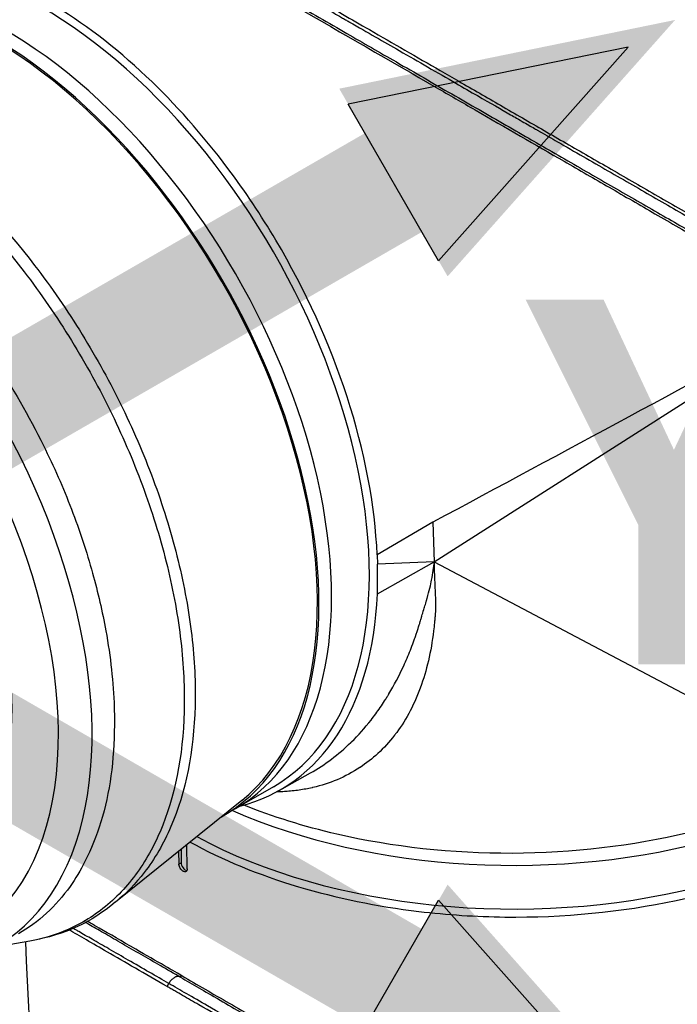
# Model space of a CAD drawing. Header units: millimetres. Extents: x 0 to 4378, y 0 to 2376.
# Tile 324 of 331: x 2589 to 2644, y 1859 to 1942. Entities that reach past the tile are written whole.
import ezdxf

# ---------------------------------------------------------------- set-up
doc = ezdxf.new("R2010")
doc.units = ezdxf.units.MM
doc.header["$LTSCALE"] = 0.2
doc.layers.add('01_Object Line', color=4, linetype='Continuous')
doc.layers.add('07_Special Line2', color=76, linetype='Continuous')
doc.layers.add('14_Mark', color=7, linetype='Continuous', true_color=0xe03c31)
doc.styles.add('Rainbow-5.0 Style', font='malgunsl.ttf')

# ---------------------------------------------------------------- blocks, each defined once
blk = doc.blocks.new('A$C6724399f_1')
for p, q in [((-117.4, 885.448), (-117.4, 885.448)), ((-118.297, 884.93), (-118.3, 884.929)), ((-85.189, 862.426), (-52.242, 883.43)), ((-67.837, 875.152), (-67.838, 875.152)), ((-109.714, 868.748), (-109.716, 868.747)), ((-85.297, 865.755), (-89.992, 862.996)), ((-85.297, 865.755), (-85.189, 862.426)), ((-89.992, 862.996), (-89.968, 862.23)), ((-85.189, 862.426), (-89.968, 862.23)), ((-89.967, 859.715), (-89.968, 862.23)), ((-89.967, 859.715), (-85.189, 862.426)), ((-85.189, 862.426), (-51.276, 844.463)), ((-106.642, 862.095), (-106.642, 862.095)), ((-106.428, 854.933), (-106.428, 854.933)), ((-98.238, 843.168), (-95.609, 844.648)), ((-98.728, 843.481), (-102.971, 841.032)), ((-101.393, 842.336), (-112.025, 833.757)), ((-106.49, 838.223), (-106.49, 837.085)), ((-105.973, 836.567), (-106.019, 838.604)), ((-106.704, 838.05), (-106.68, 836.975)), ((-106.68, 836.975), (-106.49, 837.085)), ((-115.997, 831.469), (-115.998, 831.469)), ((-115.679, 831.613), (-115.68, 831.614)), ((-114.686, 832.133), (-114.687, 832.134)), ((-114.518, 832.232), (-114.519, 832.232)), ((-119.217, 830.493), (-122.155, 829.957)), ((-107.673, 826.663), (-107.526, 826.917))]:
    blk.add_line(p, q)
for centre, major_axis, ratio, start_param, end_param in [((-118.228, 877.256), (19.5, -33.775), 0.57735, 0, 3.141593), ((-121.41, 875.419), (19.5, -33.775), 0.57735, 0, 3.141593), ((-122.471, 874.807), (19.5, -33.775), 0.57735, 6.276472, 9.431491), ((-122.471, 874.807), (19.408, -33.617), 0.57735, 0.0902, 2.343313), ((-141.563, 863.784), (19.5, -33.775), 0.57735, 5.497787, 10.210176), ((-142.977, 862.968), (-18.5, 32.043), 0.57735, 2.086336, 7.338442), ((-142.977, 862.968), (15.738, -27.258), 0.57735, 0, 3.141593), ((-129.542, 870.724), (14.875, -25.764), 0.57735, 1.657669, 1.66178), ((-111.861, 876.492), (-1, 1.732), 0.57735, 1.648931, 1.651028), ((-67.567, 875.43), (0.474, 0.515), 0.389271, 5.2089, 5.209486), ((-68.19, 872.008), (2.781, -4.816), 0.57735, 2.040228, 2.040267), ((-89.095, 894.076), (-16.094, 27.876), 0.57735, 3.714306, 3.714316), ((-111.861, 876.492), (1, -1.732), 0.57735, 6.073125, 6.073188), ((-110.912, 872.216), (-0.625, 1.083), 0.57735, 0.066825, 0.068924), ((-110.912, 872.216), (0.625, -1.083), 0.57735, 5.820721, 5.823722), ((-108.745, 868.483), (1, -1.732), 0.57735, 3.622431, 3.625239), ((-101.611, 886.85), (16.741, -28.997), 0.57735, 0.649241, 0.649245), ((-101.611, 886.85), (17.5, -30.311), 0.57735, 0.702575, 0.702579), ((-80.069, 868.486), (0.4, -0.693), 0.578031, 4.605956, 4.606013), ((-101.258, 887.054), (-14.538, 25.18), 0.57735, 3.562488, 3.56249), ((-101.611, 886.85), (14.788, -25.613), 0.57735, 0.456595, 0.456596), ((-103.91, 860.638), (1.875, -3.248), 0.57735, 4.14228, 4.143182), ((-103.91, 860.638), (1.875, -3.248), 0.57735, 4.274377, 4.275866), ((-117.875, 877.461), (19.759, -34.223), 0.57735, 6.121179, 7.017951), ((-78.489, 859.375), (39, 0), 0.57735, 4.059541, 6.283185), ((-78.489, 855.701), (39, 0), 0.57735, 3.958709, 6.283185), ((-107.107, 856.809), (1, -1.732), 0.57735, 5.994064, 5.994098), ((-112.571, 880.522), (17.5, -30.311), 0.57735, 5.792788, 5.792806), ((-112.925, 880.318), (-17.75, 30.744), 0.57735, 2.623524, 2.623528), ((-112.925, 880.318), (-17.75, 30.744), 0.57735, 2.659528, 2.659565), ((-106.109, 850.682), (-1.875, 3.248), 0.57735, 2.264731, 2.264814), ((-106.109, 850.682), (-1.875, 3.248), 0.57735, 2.579418, 2.580021), ((-112.925, 880.318), (19.05, -32.996), 0.57735, 5.770082, 5.77017), ((-117.168, 877.869), (17.942, -31.077), 0.57735, 5.923363, 5.923395), ((-105.409, 845.78), (0.5, -0.866), 0.57735, 4.882276, 4.886021), ((-121.41, 875.419), (17.55, -30.397), 0.57735, 6.163015, 6.163164), ((-106.116, 845.372), (0.5, -0.866), 0.57735, 5.682324, 5.68604), ((-121.41, 875.419), (17.55, -30.397), 0.57735, 6.119106, 6.119153), ((-78.489, 860.6), (35.95, 0), 0.57735, 4.146838, 4.146856), ((-78.489, 860.6), (-35.75, 0), 0.57735, 1.01204, 1.012056), ((-122.471, 874.807), (17.975, -31.134), 0.57735, 6.138093, 6.13814), ((-122.471, 874.807), (17.975, -31.134), 0.57735, 6.181498, 6.18161), ((-122.471, 874.807), (19.5, -33.775), 0.57735, 6.031429, 6.031432), ((-106.137, 836.881), (0.25, -0.433), 0.57735, 3.926991, 5.901436)]:
    blk.add_ellipse(centre, major_axis=major_axis, ratio=ratio, start_param=start_param, end_param=end_param)
for points, knots in [([(-107.673, 917.05), (-106.735, 916.508), (-105.751, 915.94), (-103.711, 914.762), (-102.657, 914.154), (-99.412, 912.28), (-97.16, 910.98), (-94.214, 909.279), (-93.558, 908.901), (-92.152, 908.089), (-91.401, 907.655), (-88.65, 906.067), (-86.656, 904.916), (-84.169, 903.48), (-83.651, 903.181), (-81.947, 902.197), (-80.773, 901.519), (-78.373, 900.134), (-77.149, 899.427), (-75.322, 898.372), (-74.704, 898.015), (-73.458, 897.296), (-72.83, 896.934), (-71.564, 896.203), (-70.927, 895.835), (-68.956, 894.697), (-67.647, 893.941), (-65.713, 892.825), (-65.059, 892.447), (-63.743, 891.687), (-63.082, 891.306), (-61.756, 890.54), (-61.091, 890.156), (-60.106, 889.588), (-59.776, 889.397), (-58.768, 888.815), (-58.101, 888.43), (-56.03, 887.234), (-54.678, 886.453), (-53.082, 885.533), (-52.774, 885.354), (-52.062, 884.944), (-51.662, 884.713), (-51.012, 884.338), (-50.778, 884.202), (-50.469, 884.024), (-50.424, 883.998), (-50.326, 883.941), (-50.275, 883.912), (-50.045, 883.779), (-49.908, 883.7), (-49.658, 883.556), (-49.59, 883.517), (-49.388, 883.4), (-49.284, 883.34), (-49.066, 883.214), (-48.958, 883.152), (-48.78, 883.049), (-48.71, 883.008), (-48.577, 882.931), (-48.52, 882.899), (-48.383, 882.82), (-48.31, 882.778), (-48.174, 882.699), (-48.112, 882.663), (-47.186, 882.129), (-46.365, 881.654), (-45.093, 880.92), (-44.615, 880.644), (-43.719, 880.127), (-43.299, 879.885), (-42.703, 879.541), (-42.514, 879.431), (-41.958, 879.11), (-41.605, 878.906), (-40.011, 877.986), (-39.018, 877.413), (-38.298, 876.997), (-38.262, 876.977), (-38.192, 876.936), (-38.159, 876.917), (-38.093, 876.879), (-38.061, 876.861), (-38.006, 876.829), (-37.982, 876.815), (-37.838, 876.732), (-37.735, 876.673), (-37.622, 876.607), (-37.598, 876.593), (-37.555, 876.569), (-37.537, 876.558), (-37.501, 876.537), (-37.484, 876.527), (-37.447, 876.507), (-37.429, 876.496), (-37.395, 876.477), (-37.381, 876.468), (-37.354, 876.453), (-37.342, 876.445), (-37.327, 876.437), (-37.323, 876.434), (-37.313, 876.429), (-37.309, 876.427), (-37.301, 876.422), (-37.298, 876.42), (-37.294, 876.418), (-37.294, 876.418), (-37.294, 876.418)], [-21.001083, -21.001083, -21.001083, -21.001083, -20.328863, -20.328863, -19.655828, -19.655828, -18.308332, -18.308332, -17.924512, -17.924512, -17.485993, -17.485993, -16.316696, -16.316696, -16.006668, -16.006668, -15.296307, -15.296307, -14.534305, -14.534305, -14.139555, -14.139555, -13.730091, -13.730091, -13.30546, -13.30546, -12.401825, -12.401825, -11.929878, -11.929878, -11.437802, -11.437802, -10.9252, -10.9252, -10.663362, -10.663362, -10.117833, -10.117833, -8.934625, -8.934625, -8.645977, -8.645977, -8.260408, -8.260408, -8.006475, -8.006475, -7.961161, -7.961161, -7.91407, -7.91407, -7.778509, -7.778509, -7.724161, -7.724161, -7.666804, -7.666804, -7.602838, -7.602838, -7.565627, -7.565627, -7.532521, -7.532521, -7.488032, -7.488032, -7.450837, -7.450837, -6.924212, -6.924212, -6.587553, -6.587553, -6.265466, -6.265466, -6.109966, -6.109966, -5.79866, -5.79866, -4.627003, -4.627003, -4.564096, -4.564096, -4.501625, -4.501625, -4.439084, -4.439084, -4.389917, -4.389917, -4.135415, -4.135415, -4.06302, -4.06302, -4.00074, -4.00074, -3.938004, -3.938004, -3.858125, -3.858125, -3.782258, -3.782258, -3.697501, -3.697501, -3.658476, -3.658476, -3.601749, -3.601749, -3.53559, -3.53559, -3.48246, -3.48246, -3.48246, -3.48246]), ([(-107.819, 916.795), (-106.768, 916.189), (-105.488, 915.45), (-103.946, 914.561), (-103.261, 914.166), (-102.525, 913.742), (-101.736, 913.288), (-101.72, 913.278), (-101.703, 913.268), (-101.686, 913.259), (-100.983, 912.853), (-100.238, 912.424), (-99.452, 911.971), (-98.794, 911.592), (-98.107, 911.196), (-97.392, 910.785), (-97.3, 910.732), (-97.208, 910.678), (-97.115, 910.625), (-96.417, 910.223), (-95.693, 909.806), (-94.945, 909.375), (-94.878, 909.336), (-94.81, 909.298), (-94.743, 909.259), (-94.384, 909.052), (-94.02, 908.842), (-93.651, 908.63), (-93.431, 908.503), (-93.21, 908.376), (-92.987, 908.247), (-92.875, 908.183), (-92.763, 908.119), (-92.651, 908.054), (-92.55, 907.996), (-92.47, 907.95), (-92.352, 907.882), (-92.34, 907.875), (-92.326, 907.867), (-92.312, 907.859), (-90.822, 907.001), (-89.426, 906.197), (-88.135, 905.454), (-87.301, 904.973), (-86.51, 904.518), (-85.763, 904.088), (-84.914, 903.599), (-84.121, 903.142), (-83.383, 902.718), (-82.73, 902.341), (-82.121, 901.99), (-81.553, 901.664), (-80.471, 901.04), (-79.543, 900.506), (-78.761, 900.056), (-78.588, 899.956), (-78.422, 899.861), (-78.263, 899.769), (-77.826, 899.517), (-77.442, 899.297), (-77.112, 899.106), (-76.946, 899.011), (-76.794, 898.923), (-76.655, 898.843), (-76.611, 898.818), (-76.569, 898.793), (-76.527, 898.77), (-76.503, 898.756), (-76.479, 898.742), (-76.456, 898.729), (-76.425, 898.71), (-76.394, 898.693), (-76.364, 898.675), (-76.349, 898.667), (-76.334, 898.658), (-76.32, 898.65), (-76.315, 898.647), (-76.313, 898.646), (-76.312, 898.646), (-76.311, 898.645), (-76.31, 898.644), (-76.306, 898.642), (-76.301, 898.64), (-76.293, 898.635), (-76.277, 898.625), (-75.786, 898.343), (-75.301, 898.063), (-74.821, 897.787), (-73.35, 896.94), (-71.933, 896.124), (-70.571, 895.339), (-69.166, 894.53), (-67.819, 893.755), (-66.53, 893.012), (-65.197, 892.244), (-63.924, 891.511), (-62.71, 890.812), (-62.308, 890.58), (-61.911, 890.352), (-61.521, 890.127), (-61.308, 890.004), (-61.097, 889.882), (-60.887, 889.762), (-60.284, 889.414), (-59.696, 889.076), (-59.123, 888.746), (-57.944, 888.067), (-56.83, 887.425), (-55.777, 886.818), (-55.234, 886.506), (-54.708, 886.202), (-54.197, 885.908), (-53.675, 885.608), (-53.17, 885.317), (-52.681, 885.035), (-52.125, 884.714), (-51.589, 884.406), (-51.073, 884.109)], [0.0000003, 0.0000003, 0.0000003, 0.0000003, 0.0859853, 0.0859853, 0.0859853, 0.1241981, 0.1241981, 0.1241981, 0.125, 0.125, 0.125, 0.1589987, 0.1589987, 0.1589987, 0.1875, 0.1875, 0.1875, 0.1911709, 0.1911709, 0.1911709, 0.21875, 0.21875, 0.21875, 0.2212271, 0.2212271, 0.2212271, 0.234375, 0.234375, 0.234375, 0.2421875, 0.2421875, 0.2421875, 0.2460938, 0.2460938, 0.2460938, 0.2496161, 0.2496161, 0.2496161, 0.25, 0.25, 0.25, 0.2912742, 0.2912742, 0.2912742, 0.3179228, 0.3179228, 0.3179228, 0.3481944, 0.3481944, 0.3481944, 0.375, 0.375, 0.375, 0.4261619, 0.4261619, 0.4261619, 0.4375, 0.4375, 0.4375, 0.46875, 0.46875, 0.46875, 0.484375, 0.484375, 0.484375, 0.4893023, 0.4893023, 0.4893023, 0.4921875, 0.4921875, 0.4921875, 0.4960938, 0.4960938, 0.4960938, 0.4980469, 0.4980469, 0.4980469, 0.4986572, 0.4986572, 0.4986572, 0.4992676, 0.4992676, 0.4992676, 0.5, 0.5, 0.5, 0.5215625, 0.5215625, 0.5215625, 0.5877727, 0.5877727, 0.5877727, 0.656049, 0.656049, 0.656049, 0.7265974, 0.7265974, 0.7265974, 0.75, 0.75, 0.75, 0.7627993, 0.7627993, 0.7627993, 0.7996666, 0.7996666, 0.7996666, 0.8755356, 0.8755356, 0.8755356, 0.9146293, 0.9146293, 0.9146293, 0.9545641, 0.9545641, 0.9545641, 1, 1, 1, 1]), ([(-107.958, 915.788), (-106.764, 915.098), (-105.495, 914.365), (-104.172, 913.602), (-103.465, 913.194), (-102.743, 912.778), (-102.01, 912.355), (-101.275, 911.931), (-100.529, 911.501), (-99.774, 911.066), (-99.018, 910.63), (-98.254, 910.189), (-97.485, 909.746), (-96.714, 909.302), (-95.938, 908.854), (-95.159, 908.405), (-94.38, 907.956), (-93.597, 907.505), (-92.814, 907.053), (-91.431, 906.256), (-90.046, 905.458), (-88.672, 904.666), (-87.891, 904.215), (-87.113, 903.767), (-86.339, 903.321), (-85.554, 902.868), (-84.773, 902.418), (-83.997, 901.971), (-82.455, 901.082), (-80.935, 900.206), (-79.444, 899.347), (-78.702, 898.919), (-77.967, 898.496), (-77.241, 898.077), (-76.675, 897.75), (-76.114, 897.427), (-75.557, 897.106), (-74.125, 896.281), (-72.726, 895.474), (-71.361, 894.687), (-69.994, 893.899), (-68.662, 893.132), (-67.368, 892.385), (-66.072, 891.638), (-64.812, 890.912), (-63.592, 890.209), (-62.981, 889.857), (-62.38, 889.51), (-61.789, 889.169), (-61.197, 888.828), (-60.615, 888.493), (-60.043, 888.163), (-58.899, 887.504), (-57.795, 886.867), (-56.733, 886.255), (-56.201, 885.948), (-55.68, 885.648), (-55.17, 885.354), (-54.659, 885.059), (-54.159, 884.771), (-53.67, 884.489), (-53.126, 884.176), (-52.595, 883.87), (-52.079, 883.572)], [0, 0, 0, 0, 0.0671031, 0.0671031, 0.0671031, 0.1029277, 0.1029277, 0.1029277, 0.1387919, 0.1387919, 0.1387919, 0.1747111, 0.1747111, 0.1747111, 0.2106779, 0.2106779, 0.2106779, 0.2467042, 0.2467042, 0.2467042, 0.3103939, 0.3103939, 0.3103939, 0.3465771, 0.3465771, 0.3465771, 0.383319, 0.383319, 0.383319, 0.4564224, 0.4564224, 0.4564224, 0.4927866, 0.4927866, 0.4927866, 0.5210907, 0.5210907, 0.5210907, 0.5939582, 0.5939582, 0.5939582, 0.6669229, 0.6669229, 0.6669229, 0.7399622, 0.7399622, 0.7399622, 0.7765034, 0.7765034, 0.7765034, 0.8130598, 0.8130598, 0.8130598, 0.886194, 0.886194, 0.886194, 0.9227702, 0.9227702, 0.9227702, 0.9593497, 0.9593497, 0.9593497, 1, 1, 1, 1]), ([(-107.808, 915.51), (-107.282, 915.207), (-105.678, 914.281), (-101.658, 911.96), (-100.006, 911.006), (-97.822, 909.745), (-97.334, 909.464), (-92.922, 906.916), (-88.917, 904.604), (-83.925, 901.722), (-82.828, 901.089), (-79.169, 898.976), (-76.66, 897.528), (-72.968, 895.396), (-71.7, 894.664), (-69.147, 893.19), (-67.862, 892.448), (-65.255, 890.943), (-63.94, 890.184), (-61.288, 888.653), (-59.959, 887.885), (-58.023, 886.768), (-57.376, 886.394), (-55.687, 885.419), (-54.67, 884.832), (-53.465, 884.136), (-53.227, 883.999), (-52.841, 883.776), (-52.699, 883.694), (-52.407, 883.525), (-52.295, 883.461), (-52.054, 883.322), (-51.927, 883.248), (-51.689, 883.111), (-51.578, 883.047), (-51.269, 882.868), (-51.07, 882.753), (-50.816, 882.607), (-50.76, 882.575), (-50.64, 882.505), (-50.576, 882.469), (-50.358, 882.342), (-50.25, 882.28), (-49.833, 882.04), (-49.554, 881.878), (-48.17, 881.079), (-47.128, 880.478), (-45.728, 879.67), (-45.302, 879.424), (-44.11, 878.735), (-43.393, 878.322), (-42.161, 877.61), (-41.634, 877.306), (-40.964, 876.919), (-40.767, 876.806), (-40.231, 876.496), (-39.934, 876.325), (-39.483, 876.064), (-39.321, 875.97), (-39.122, 875.856), (-39.078, 875.831), (-39.096, 875.841), (-39.113, 875.851), (-39.172, 875.885), (-39.211, 875.907), (-39.322, 875.971), (-39.397, 876.015), (-39.489, 876.068)], [-15.738203, -15.738203, -15.738203, -15.738203, -14.793481, -14.793481, -14.173934, -14.173934, -13.996984, -13.996984, -12.579476, -12.579476, -12.176243, -12.176243, -11.215253, -11.215253, -10.695697, -10.695697, -10.142358, -10.142358, -9.539575, -9.539575, -8.883963, -8.883963, -8.543526, -8.543526, -7.972636, -7.972636, -7.829924, -7.829924, -7.73886, -7.73886, -7.680875, -7.680875, -7.616244, -7.616244, -7.560081, -7.560081, -7.459116, -7.459116, -7.430908, -7.430908, -7.397967, -7.397967, -7.318024, -7.318024, -7.146824, -7.146824, -6.455961, -6.455961, -6.135134, -6.135134, -5.518203, -5.518203, -4.951279, -4.951279, -4.691225, -4.691225, -4.182012, -4.182012, -3.710062, -3.710062, -3.272291, -3.272291, -3.069642, -3.069642, -2.879581, -2.879581, -2.656561, -2.656561, -2.656561, -2.656561]), ([(-89.992, 862.996), (-90.174, 867.202), (-91.033, 871.726), (-93.983, 880.801), (-96.015, 885.269), (-99.76, 891.587), (-101.109, 893.608), (-104.679, 898.374), (-106.99, 900.98), (-112.048, 905.755), (-114.775, 907.838), (-117.521, 909.463)], [0.000001, 0.000001, 0.000001, 0.000001, 1.509107, 1.509107, 2.980726, 2.980726, 3.709428, 3.709428, 4.786993, 4.786993, 5.948512, 5.948512, 5.948512, 5.948512]), ([(-159.175, 898.649), (-159.075, 898.707), (-158.973, 898.764), (-157.551, 899.534), (-156.088, 900.029), (-152.766, 900.57), (-150.913, 900.541), (-148.267, 900.099), (-147.551, 899.945), (-145.61, 899.427), (-144.372, 898.991), (-142.761, 898.295), (-142.402, 898.131), (-141.613, 897.754), (-141.183, 897.537), (-140.293, 897.063), (-139.832, 896.803), (-139.089, 896.365), (-138.809, 896.195), (-138.427, 895.956), (-138.326, 895.892), (-137.264, 895.214), (-136.299, 894.547), (-132.277, 891.503), (-129.356, 888.634), (-125.662, 884.246), (-124.739, 883.069), (-123.291, 881.068), (-122.742, 880.269), (-120.69, 877.128), (-119.315, 874.692), (-117.204, 870.442), (-116.413, 868.66), (-115.032, 865.064), (-114.445, 863.262), (-113.497, 859.836), (-113.118, 858.217), (-112.629, 855.517), (-112.47, 854.426), (-112.235, 852.278), (-112.159, 851.223), (-112.109, 849.679), (-112.103, 849.176), (-112.126, 845.706), (-112.498, 842.969), (-113.61, 839.329), (-114.063, 838.207), (-114.965, 836.435), (-115.38, 835.741), (-117.026, 833.415), (-118.502, 832.065), (-120.181, 831.095)], [-15.185847, -15.185847, -15.185847, -15.185847, -15.126345, -15.126345, -14.357922, -14.357922, -13.491729, -13.491729, -13.178557, -13.178557, -12.649887, -12.649887, -12.498415, -12.498415, -12.318089, -12.318089, -12.124815, -12.124815, -12.007373, -12.007373, -11.964756, -11.964756, -11.555527, -11.555527, -10.242526, -10.242526, -9.787003, -9.787003, -9.494757, -9.494757, -8.658648, -8.658648, -8.069674, -8.069674, -7.481399, -7.481399, -6.943069, -6.943069, -6.570845, -6.570845, -6.198458, -6.198458, -6.015314, -6.015314, -4.920692, -4.920692, -4.383337, -4.383337, -3.995401, -3.995401, -2.988737, -2.988737, -2.988737, -2.988737]), ([(-128.452, 896.125), (-125.356, 893.491), (-122.384, 890.332), (-119.707, 886.838), (-118.302, 885.005), (-116.956, 883.049), (-115.718, 881.04), (-114.48, 879.03), (-113.351, 876.974), (-112.329, 874.871), (-111.307, 872.768), (-110.386, 870.598), (-109.603, 868.444), (-108.819, 866.291), (-108.17, 864.153), (-107.653, 862.03), (-107.137, 859.908), (-106.751, 857.782), (-106.515, 855.738), (-106.278, 853.694), (-106.185, 851.724), (-106.236, 849.828), (-106.337, 846.036), (-107.03, 842.568), (-108.266, 839.693), (-108.884, 838.255), (-109.629, 836.972), (-110.498, 835.841), (-111.368, 834.709), (-112.373, 833.722), (-113.48, 832.917), (-114.588, 832.112), (-115.791, 831.487), (-117.09, 831.041), (-117.771, 830.806), (-118.482, 830.621), (-119.216, 830.486)], [0, 0, 0, 0, 0.1205223, 0.1205223, 0.1205223, 0.1837668, 0.1837668, 0.1837668, 0.2470112, 0.2470112, 0.2470112, 0.3102557, 0.3102557, 0.3102557, 0.3735002, 0.3735002, 0.3735002, 0.4367446, 0.4367446, 0.4367446, 0.4999891, 0.4999891, 0.4999891, 0.6264781, 0.6264781, 0.6264781, 0.6897225, 0.6897225, 0.6897225, 0.752967, 0.752967, 0.752967, 0.8162115, 0.8162115, 0.8162115, 0.8493915, 0.8493915, 0.8493915, 0.8493915]), ([(-126.885, 896.073), (-124.035, 893.56), (-121.302, 890.61), (-118.822, 887.373), (-117.414, 885.535), (-116.065, 883.575), (-114.824, 881.561), (-113.583, 879.547), (-112.451, 877.486), (-111.427, 875.379), (-110.403, 873.271), (-109.48, 871.096), (-108.695, 868.938), (-107.91, 866.779), (-107.259, 864.636), (-106.741, 862.509), (-106.223, 860.382), (-105.837, 858.251), (-105.6, 856.203), (-105.362, 854.154), (-105.269, 852.18), (-105.32, 850.279), (-105.422, 846.479), (-106.116, 843.004), (-107.355, 840.122), (-107.974, 838.681), (-108.721, 837.395), (-109.592, 836.261), (-110.316, 835.319), (-111.133, 834.477), (-112.025, 833.757)], [-1, -1, -1, -1, -0.8874103, -0.8874103, -0.8874103, -0.8234994, -0.8234994, -0.8234994, -0.7595886, -0.7595886, -0.7595886, -0.6956777, -0.6956777, -0.6956777, -0.6317668, -0.6317668, -0.6317668, -0.5678559, -0.5678559, -0.5678559, -0.503945, -0.503945, -0.503945, -0.3761233, -0.3761233, -0.3761233, -0.3122124, -0.3122124, -0.3122124, -0.2591427, -0.2591427, -0.2591427, -0.2591427]), ([(-85.189, 862.426), (-85.194, 861.978), (-85.184, 861.506), (-85.165, 861.011), (-85.165, 861.008), (-85.165, 861.003), (-85.164, 861), (-85.157, 860.822), (-85.148, 860.618), (-85.137, 860.387), (-85.126, 860.16), (-85.113, 859.908), (-85.102, 859.632), (-85.102, 859.628), (-85.102, 859.624), (-85.102, 859.619), (-85.088, 859.284), (-85.084, 859.006), (-85.084, 858.781), (-85.084, 858.668), (-85.085, 858.569), (-85.086, 858.483), (-85.087, 858.44), (-85.088, 858.4), (-85.089, 858.364), (-85.09, 858.345), (-85.091, 858.328), (-85.091, 858.311), (-85.092, 858.303), (-85.092, 858.295), (-85.092, 858.287), (-85.092, 858.283), (-85.092, 858.279), (-85.093, 858.275), (-85.093, 858.271), (-85.093, 858.265), (-85.093, 858.264), (-85.094, 858.243), (-85.098, 858.177), (-85.105, 858.066), (-85.108, 858.026), (-85.111, 857.98), (-85.114, 857.929), (-85.116, 857.908), (-85.117, 857.887), (-85.119, 857.864), (-85.122, 857.825), (-85.125, 857.783), (-85.129, 857.739), (-85.13, 857.717), (-85.132, 857.694), (-85.134, 857.67), (-85.135, 857.658), (-85.136, 857.646), (-85.137, 857.634), (-85.138, 857.628), (-85.138, 857.622), (-85.139, 857.615), (-85.139, 857.612), (-85.139, 857.609), (-85.14, 857.606), (-85.14, 857.603), (-85.14, 857.598), (-85.14, 857.597), (-85.15, 857.485), (-85.16, 857.375), (-85.171, 857.265), (-85.178, 857.183), (-85.187, 857.101), (-85.195, 857.02), (-85.198, 856.993), (-85.201, 856.967), (-85.204, 856.939), (-85.301, 856.051), (-85.438, 855.201), (-85.615, 854.389), (-85.791, 853.585), (-86.005, 852.819), (-86.257, 852.095), (-86.259, 852.089), (-86.261, 852.084), (-86.263, 852.078), (-86.818, 850.488), (-87.533, 849.158), (-88.343, 848.057), (-88.405, 847.974), (-88.467, 847.891), (-88.53, 847.81), (-89.414, 846.667), (-90.402, 845.783), (-91.43, 845.105), (-91.434, 845.102), (-91.437, 845.1), (-91.442, 845.097), (-92.049, 844.698), (-92.691, 844.357), (-93.363, 844.074), (-94.014, 843.8), (-94.693, 843.581), (-95.396, 843.417), (-95.419, 843.412), (-95.443, 843.406), (-95.465, 843.401), (-95.815, 843.321), (-96.183, 843.253), (-96.567, 843.197), (-96.939, 843.144), (-97.327, 843.103), (-97.732, 843.077), (-97.743, 843.077), (-97.755, 843.076), (-97.766, 843.075), (-97.781, 843.074), (-97.785, 843.074), (-97.793, 843.074), (-97.968, 843.063), (-98.189, 843.053), (-98.456, 843.048)], [0, 0, 0, 0, 0.0310059, 0.0310059, 0.0310059, 0.03125, 0.03125, 0.03125, 0.046875, 0.046875, 0.046875, 0.0622559, 0.0622559, 0.0622559, 0.0625, 0.0625, 0.0625, 0.078125, 0.078125, 0.078125, 0.0859375, 0.0859375, 0.0859375, 0.0898438, 0.0898438, 0.0898438, 0.0917969, 0.0917969, 0.0917969, 0.0927734, 0.0927734, 0.0927734, 0.0932617, 0.0932617, 0.0932617, 0.09375, 0.09375, 0.09375, 0.1015625, 0.1015625, 0.1015625, 0.1043487, 0.1043487, 0.1043487, 0.1054688, 0.1054688, 0.1054688, 0.1074219, 0.1074219, 0.1074219, 0.1083984, 0.1083984, 0.1083984, 0.1088867, 0.1088867, 0.1088867, 0.1091309, 0.1091309, 0.1091309, 0.1092529, 0.1092529, 0.1092529, 0.109375, 0.109375, 0.109375, 0.1171875, 0.1171875, 0.1171875, 0.1230469, 0.1230469, 0.1230469, 0.125, 0.125, 0.125, 0.1875, 0.1875, 0.1875, 0.2495117, 0.2495117, 0.2495117, 0.25, 0.25, 0.25, 0.3661699, 0.3661699, 0.3661699, 0.375, 0.375, 0.375, 0.4995117, 0.4995117, 0.4995117, 0.5, 0.5, 0.5, 0.5625, 0.5625, 0.5625, 0.6230469, 0.6230469, 0.6230469, 0.625, 0.625, 0.625, 0.65625, 0.65625, 0.65625, 0.6865234, 0.6865234, 0.6865234, 0.6873779, 0.6873779, 0.6873779, 0.6884698, 0.6884698, 0.6884698, 0.711278, 0.711278, 0.711278, 0.711278]), ([(-95.609, 844.648), (-94.399, 845.33), (-93.255, 846.186), (-92.196, 847.215), (-92.183, 847.228), (-92.169, 847.242), (-92.156, 847.255), (-91.58, 847.818), (-91.031, 848.432), (-90.51, 849.096), (-90.244, 849.436), (-89.985, 849.79), (-89.734, 850.156), (-89.608, 850.339), (-89.485, 850.525), (-89.363, 850.715), (-89.303, 850.809), (-89.242, 850.905), (-89.183, 851.001), (-89.153, 851.05), (-89.123, 851.098), (-89.093, 851.147), (-89.079, 851.171), (-89.064, 851.195), (-89.049, 851.22), (-89.042, 851.232), (-89.034, 851.244), (-89.027, 851.256), (-89.02, 851.268), (-89.012, 851.282), (-89.005, 851.293), (-88.567, 852.024), (-88.15, 852.814), (-87.761, 853.664), (-87.566, 854.089), (-87.379, 854.528), (-87.199, 854.983), (-87.109, 855.211), (-87.021, 855.442), (-86.935, 855.677), (-86.893, 855.795), (-86.85, 855.914), (-86.808, 856.033), (-86.787, 856.093), (-86.767, 856.153), (-86.746, 856.213), (-86.736, 856.243), (-86.725, 856.273), (-86.715, 856.303), (-86.705, 856.332), (-86.696, 856.36), (-86.686, 856.389), (-86.681, 856.403), (-86.672, 856.431), (-86.664, 856.453), (-86.582, 856.7), (-86.514, 856.915), (-86.457, 857.098), (-86.427, 857.194), (-86.401, 857.281), (-86.378, 857.359), (-86.367, 857.393), (-86.358, 857.425), (-86.349, 857.455), (-86.326, 857.532), (-86.307, 857.598), (-86.291, 857.653), (-86.279, 857.691), (-86.27, 857.724), (-86.262, 857.751), (-86.258, 857.765), (-86.254, 857.777), (-86.251, 857.788), (-86.249, 857.793), (-86.248, 857.798), (-86.247, 857.803), (-86.245, 857.807), (-86.244, 857.81), (-86.244, 857.813), (-86.241, 857.821), (-86.235, 857.843), (-86.229, 857.861), (-86.187, 858.003), (-86.13, 858.188), (-86.061, 858.415), (-86.023, 858.54), (-85.982, 858.679), (-85.937, 858.831), (-85.914, 858.907), (-85.891, 858.986), (-85.867, 859.069), (-85.855, 859.111), (-85.843, 859.153), (-85.83, 859.196), (-85.824, 859.217), (-85.818, 859.239), (-85.812, 859.261), (-85.809, 859.272), (-85.806, 859.283), (-85.802, 859.294), (-85.799, 859.305), (-85.796, 859.318), (-85.793, 859.328), (-85.7, 859.656), (-85.622, 859.951), (-85.559, 860.211), (-85.496, 860.467), (-85.448, 860.689), (-85.41, 860.876), (-85.409, 860.878), (-85.409, 860.88), (-85.408, 860.884), (-85.297, 861.432), (-85.226, 861.947), (-85.189, 862.426)], [0.5128426, 0.5128426, 0.5128426, 0.5128426, 0.625, 0.625, 0.625, 0.6264391, 0.6264391, 0.6264391, 0.6875, 0.6875, 0.6875, 0.71875, 0.71875, 0.71875, 0.734375, 0.734375, 0.734375, 0.7421875, 0.7421875, 0.7421875, 0.7460937, 0.7460937, 0.7460937, 0.7480469, 0.7480469, 0.7480469, 0.7490234, 0.7490234, 0.7490234, 0.75, 0.75, 0.75, 0.8125, 0.8125, 0.8125, 0.84375, 0.84375, 0.84375, 0.859375, 0.859375, 0.859375, 0.8671875, 0.8671875, 0.8671875, 0.8710937, 0.8710937, 0.8710937, 0.8730469, 0.8730469, 0.8730469, 0.8748779, 0.8748779, 0.8748779, 0.8757728, 0.8757728, 0.8757728, 0.885526, 0.885526, 0.885526, 0.890625, 0.890625, 0.890625, 0.8928443, 0.8928443, 0.8928443, 0.8984375, 0.8984375, 0.8984375, 0.9023437, 0.9023437, 0.9023437, 0.9042969, 0.9042969, 0.9042969, 0.9052734, 0.9052734, 0.9052734, 0.9060059, 0.9060059, 0.9060059, 0.9077457, 0.9077457, 0.9077457, 0.921875, 0.921875, 0.921875, 0.9296875, 0.9296875, 0.9296875, 0.9335937, 0.9335937, 0.9335937, 0.9355469, 0.9355469, 0.9355469, 0.9365234, 0.9365234, 0.9365234, 0.9370117, 0.9370117, 0.9370117, 0.9375, 0.9375, 0.9375, 0.953125, 0.953125, 0.953125, 0.9685059, 0.9685059, 0.9685059, 0.96875, 0.96875, 0.96875, 1, 1, 1, 1]), ([(-51.276, 844.463), (-54.869, 842.391), (-59.138, 840.74), (-68.512, 838.481), (-73.547, 837.889), (-83.676, 837.854), (-88.693, 838.404), (-96.153, 840.129), (-98.785, 840.951), (-101.223, 841.936)], [0, 0, 0, 0, 1.523476, 1.523476, 3.047005, 3.047005, 4.562156, 4.562156, 5.458689, 5.458689, 5.458689, 5.458689]), ([(-105.743, 838.826), (-103.031, 837.331), (-99.963, 836.065), (-93.417, 834.107), (-90.005, 833.408), (-84.094, 832.7), (-81.669, 832.542), (-74.325, 832.457), (-69.438, 832.931), (-60.103, 834.914), (-55.755, 836.432), (-52.021, 838.378)], [0.039583, 0.039583, 0.039583, 0.039583, 1.164971, 1.164971, 2.245726, 2.245726, 2.976579, 2.976579, 4.453024, 4.453024, 5.967093, 5.967093, 5.967093, 5.967093]), ([(-105.973, 836.567), (-105.972, 836.525), (-105.977, 836.486), (-105.999, 836.415), (-106.018, 836.384), (-106.066, 836.341), (-106.093, 836.328), (-106.164, 836.315), (-106.207, 836.319), (-106.267, 836.341), (-106.28, 836.346), (-106.298, 836.355), (-106.303, 836.358), (-106.312, 836.363), (-106.316, 836.365), (-106.323, 836.369), (-106.327, 836.371), (-106.336, 836.377), (-106.341, 836.38), (-106.359, 836.392), (-106.372, 836.402), (-106.432, 836.449), (-106.476, 836.495), (-106.548, 836.59), (-106.576, 836.635), (-106.626, 836.735), (-106.646, 836.788), (-106.672, 836.887), (-106.679, 836.933), (-106.68, 836.975)], [-0.1574555, -0.1574555, -0.1574555, -0.1574555, -0.1416612, -0.1416612, -0.1241291, -0.1241291, -0.1081014, -0.1081014, -0.0880942, -0.0880942, -0.0825129, -0.0825129, -0.0802847, -0.0802847, -0.0787284, -0.0787284, -0.077172, -0.077172, -0.074944, -0.074944, -0.0693639, -0.0693639, -0.0493569, -0.0493569, -0.0333294, -0.0333294, -0.0157975, -0.0157975, -0.000001, -0.000001, -0.000001, -0.000001]), ([(-107.673, 826.663), (-108.611, 827.205), (-109.504, 827.72), (-111.186, 828.691), (-111.972, 829.145), (-113.958, 830.292), (-115.037, 830.915), (-115.945, 831.439)], [-21.001083, -21.001083, -21.001083, -21.001083, -20.328863, -20.328863, -19.655828, -19.655828, -18.496974, -18.496974, -18.496974, -18.496974]), ([(-107.525, 826.916), (-108.578, 827.524), (-109.746, 828.198), (-110.944, 828.888), (-111.476, 829.195), (-112.014, 829.504), (-112.547, 829.811), (-112.558, 829.818), (-112.569, 829.824), (-112.58, 829.831), (-113.054, 830.104), (-113.524, 830.374), (-113.984, 830.639), (-114.369, 830.86), (-114.746, 831.077), (-115.111, 831.287), (-115.158, 831.314), (-115.204, 831.341), (-115.251, 831.367), (-115.374, 831.438), (-115.496, 831.508), (-115.617, 831.577)], [0.0000003, 0.0000003, 0.0000003, 0.0000003, 0.0859853, 0.0859853, 0.0859853, 0.1241981, 0.1241981, 0.1241981, 0.125, 0.125, 0.125, 0.1589987, 0.1589987, 0.1589987, 0.1875, 0.1875, 0.1875, 0.1911709, 0.1911709, 0.1911709, 0.200902, 0.200902, 0.200902, 0.200902]), ([(-106.722, 827.54), (-107.916, 828.23), (-109.034, 828.875), (-110.061, 829.468), (-110.609, 829.784), (-111.132, 830.085), (-111.627, 830.371), (-112.122, 830.656), (-112.59, 830.926), (-113.031, 831.18), (-113.472, 831.434), (-113.884, 831.672), (-114.269, 831.893), (-114.376, 831.954), (-114.48, 832.015), (-114.583, 832.074)], [0, 0, 0, 0, 0.0671031, 0.0671031, 0.0671031, 0.1029277, 0.1029277, 0.1029277, 0.1387919, 0.1387919, 0.1387919, 0.1747111, 0.1747111, 0.1747111, 0.1846879, 0.1846879, 0.1846879, 0.1846879]), ([(-106.407, 827.549), (-106.933, 827.853), (-108.537, 828.779), (-111.481, 830.479), (-112.506, 831.07), (-113.652, 831.732), (-113.895, 831.873), (-114.222, 832.061), (-114.315, 832.115), (-114.407, 832.168)], [-15.738203, -15.738203, -15.738203, -15.738203, -14.793481, -14.793481, -14.173934, -14.173934, -13.996984, -13.996984, -13.924237, -13.924237, -13.924237, -13.924237]), ([(-107.525, 826.916), (-107.501, 826.958), (-107.474, 826.999), (-107.446, 827.04), (-107.417, 827.08), (-107.387, 827.12), (-107.355, 827.158), (-107.323, 827.196), (-107.289, 827.233), (-107.254, 827.267), (-107.219, 827.302), (-107.182, 827.334), (-107.146, 827.362), (-107.109, 827.391), (-107.071, 827.416), (-107.034, 827.438), (-106.997, 827.46), (-106.96, 827.478), (-106.924, 827.493), (-106.888, 827.508), (-106.853, 827.519), (-106.819, 827.527), (-106.785, 827.535), (-106.753, 827.539), (-106.722, 827.54)], [0, 0, 0, 0, 0.125, 0.125, 0.125, 0.25, 0.25, 0.25, 0.375, 0.375, 0.375, 0.5, 0.5, 0.5, 0.625, 0.625, 0.625, 0.75, 0.75, 0.75, 0.875, 0.875, 0.875, 1, 1, 1, 1]), ([(-106.722, 827.54), (-105.769, 826.984), (-104.706, 826.377), (-103.533, 825.699), (-103.499, 825.68), (-103.466, 825.66), (-103.432, 825.641), (-102.825, 825.29), (-102.19, 824.923), (-101.525, 824.539), (-101.193, 824.347), (-100.853, 824.151), (-100.507, 823.951), (-100.334, 823.851), (-100.159, 823.749), (-99.982, 823.647), (-99.897, 823.598), (-99.812, 823.549), (-99.726, 823.499), (-99.723, 823.497), (-99.719, 823.495), (-99.716, 823.493), (-99.627, 823.442), (-99.498, 823.367), (-99.447, 823.338), (-98.635, 822.868), (-97.568, 822.252), (-96.234, 821.48), (-95.568, 821.095), (-94.834, 820.671), (-94.035, 820.209), (-93.635, 819.978), (-93.219, 819.737), (-92.786, 819.487), (-92.57, 819.362), (-92.349, 819.234), (-92.125, 819.105), (-92.013, 819.04), (-91.9, 818.974), (-91.785, 818.908), (-91.739, 818.882), (-91.693, 818.855), (-91.647, 818.828), (-91.636, 818.822), (-91.625, 818.815), (-91.613, 818.809), (-91.556, 818.775), (-91.449, 818.714), (-91.44, 818.708), (-91.132, 818.53), (-90.3, 818.049), (-88.948, 817.267), (-88.272, 816.876), (-87.467, 816.411), (-86.536, 815.873), (-86.071, 815.603), (-85.574, 815.316), (-85.048, 815.012), (-84.784, 814.859), (-84.513, 814.703), (-84.235, 814.542), (-84.096, 814.461), (-83.954, 814.38), (-83.812, 814.297), (-83.74, 814.256), (-83.668, 814.214), (-83.596, 814.172), (-83.569, 814.157), (-83.543, 814.141), (-83.516, 814.126), (-83.506, 814.12), (-83.497, 814.115), (-83.487, 814.109), (-83.445, 814.085), (-83.384, 814.05), (-83.372, 814.043), (-82.261, 813.4), (-80.091, 812.146), (-77.024, 810.372), (-76.805, 810.245), (-76.581, 810.115), (-76.352, 809.983), (-76.238, 809.917), (-76.123, 809.851), (-76.007, 809.784), (-75.949, 809.75), (-75.89, 809.716), (-75.831, 809.682), (-75.805, 809.667), (-75.772, 809.648), (-75.741, 809.63), (-75.703, 809.608), (-75.669, 809.588), (-75.655, 809.58), (-72.241, 807.606), (-68.192, 805.265), (-63.894, 802.779), (-63.241, 802.401), (-62.582, 802.021), (-61.92, 801.638), (-58.226, 799.501), (-54.401, 797.29), (-50.842, 795.232)], [0, 0, 0, 0, 0.06075, 0.06075, 0.06075, 0.0625, 0.0625, 0.0625, 0.09375, 0.09375, 0.09375, 0.109375, 0.109375, 0.109375, 0.117188, 0.117188, 0.117188, 0.120939, 0.120939, 0.120939, 0.121094, 0.121094, 0.121094, 0.125, 0.125, 0.125, 0.1875, 0.1875, 0.1875, 0.21875, 0.21875, 0.21875, 0.234375, 0.234375, 0.234375, 0.242188, 0.242188, 0.242188, 0.246094, 0.246094, 0.246094, 0.247666, 0.247666, 0.247666, 0.248047, 0.248047, 0.248047, 0.25, 0.25, 0.25, 0.3125, 0.3125, 0.3125, 0.34375, 0.34375, 0.34375, 0.359375, 0.359375, 0.359375, 0.367187, 0.367187, 0.367187, 0.371094, 0.371094, 0.371094, 0.373047, 0.373047, 0.373047, 0.373765, 0.373765, 0.373765, 0.374023, 0.374023, 0.374023, 0.37516, 0.37516, 0.37516, 0.484375, 0.484375, 0.484375, 0.492187, 0.492187, 0.492187, 0.496094, 0.496094, 0.496094, 0.498047, 0.498047, 0.498047, 0.498931, 0.498931, 0.498931, 0.5, 0.5, 0.5, 0.75, 0.75, 0.75, 0.788006, 0.788006, 0.788006, 1, 1, 1, 1]), ([(-106.407, 827.549), (-105.784, 827.19), (-105.14, 826.817), (-103.816, 826.053), (-103.139, 825.662), (-101.052, 824.458), (-99.61, 823.625), (-97.139, 822.198), (-96.139, 821.621), (-94.556, 820.707), (-93.978, 820.373), (-92.737, 819.657), (-92.073, 819.274), (-89.638, 817.868), (-87.868, 816.846), (-85.114, 815.256), (-84.119, 814.681), (-77.549, 810.888), (-71.908, 807.631), (-65.91, 804.168), (-65.274, 803.8), (-63.284, 802.652), (-61.965, 801.89), (-59.309, 800.357), (-57.981, 799.59), (-55.344, 798.067), (-54.042, 797.316), (-52.492, 796.421), (-52.181, 796.241), (-51.646, 795.933), (-51.432, 795.809), (-51.067, 795.598), (-50.894, 795.498), (-50.646, 795.355), (-50.628, 795.344), (-50.331, 795.173), (-50.198, 795.097), (-49.939, 794.947), (-49.808, 794.871), (-49.579, 794.739), (-49.481, 794.682), (-49.316, 794.587), (-49.249, 794.549), (-49.111, 794.469), (-49.039, 794.427), (-48.767, 794.27), (-48.562, 794.152), (-48.094, 793.882), (-47.817, 793.722), (-46.454, 792.934), (-45.44, 792.349), (-43.641, 791.31), (-42.844, 790.85), (-40.797, 789.668), (-39.727, 789.051), (-38.806, 788.519), (-38.658, 788.433), (-38.268, 788.208), (-38.067, 788.092), (-37.772, 787.921), (-37.69, 787.874), (-37.69, 787.874)], [0, 0, 0, 0, 0.264332, 0.264332, 0.528758, 0.528758, 1.056139, 1.056139, 1.406505, 1.406505, 1.606603, 1.606603, 1.835356, 1.835356, 2.445847, 2.445847, 2.794554, 2.794554, 4.769924, 4.769924, 5.00797, 5.00797, 5.526041, 5.526041, 6.089229, 6.089229, 6.695329, 6.695329, 6.850985, 6.850985, 6.965758, 6.965758, 7.072004, 7.072004, 7.117238, 7.117238, 7.152898, 7.152898, 7.188974, 7.188974, 7.2161, 7.2161, 7.234487, 7.234487, 7.254339, 7.254339, 7.310164, 7.310164, 7.395171, 7.395171, 7.733586, 7.733586, 8.048233, 8.048233, 8.627304, 8.627304, 8.751092, 8.751092, 8.989797, 8.989797, 9.251269, 9.251269, 9.251269, 9.251269]), ([(-50.313, 793.545), (-50.345, 793.564), (-50.378, 793.583), (-50.443, 793.621), (-50.474, 793.638), (-50.572, 793.695), (-50.638, 793.733), (-50.835, 793.846), (-50.966, 793.922), (-51.187, 794.05), (-51.276, 794.101), (-51.722, 794.359), (-52.086, 794.569), (-52.702, 794.924), (-52.951, 795.068), (-53.538, 795.407), (-53.878, 795.604), (-54.683, 796.069), (-55.152, 796.339), (-56.264, 796.981), (-56.915, 797.357), (-58.465, 798.252), (-59.377, 798.779), (-60.848, 799.628), (-61.391, 799.942), (-62.572, 800.624), (-63.212, 800.993), (-64.209, 801.569), (-64.559, 801.771), (-65.717, 802.439), (-66.538, 802.913), (-68.327, 803.946), (-69.3, 804.508), (-71.424, 805.735), (-72.582, 806.403), (-74.39, 807.447), (-75.025, 807.813), (-76.872, 808.88), (-78.1, 809.589), (-80.513, 810.982), (-81.696, 811.665), (-83.939, 812.96), (-84.995, 813.57), (-86.991, 814.722), (-87.928, 815.263), (-90.513, 816.756), (-92.167, 817.711), (-95.049, 819.375), (-96.276, 820.083), (-98.403, 821.311), (-99.305, 821.832), (-100.859, 822.729), (-101.517, 823.109), (-103.14, 824.046), (-104.089, 824.594), (-105.47, 825.391), (-105.922, 825.652), (-106.589, 826.037), (-106.808, 826.164), (-107.135, 826.352), (-107.243, 826.415), (-107.405, 826.508), (-107.459, 826.539), (-107.539, 826.586), (-107.566, 826.601), (-107.619, 826.632), (-107.646, 826.647), (-107.673, 826.663)], [-7.729592, -7.729592, -7.729592, -7.729592, -7.71044, -7.71044, -7.69072, -7.69072, -7.65201, -7.65201, -7.574312, -7.574312, -7.522506, -7.522506, -7.315221, -7.315221, -7.177151, -7.177151, -6.993063, -6.993063, -6.7477, -6.7477, -6.420577, -6.420577, -5.984557, -5.984557, -5.735856, -5.735856, -5.451942, -5.451942, -5.300422, -5.300422, -4.9539, -4.9539, -4.557704, -4.557704, -4.105179, -4.105179, -3.863816, -3.863816, -3.40942, -3.40942, -2.98401, -2.98401, -2.611687, -2.611687, -2.28576, -2.28576, -1.715015, -1.715015, -1.28633, -1.28633, -0.964845, -0.964845, -0.723574, -0.723574, -0.36177, -0.36177, -0.180858, -0.180858, -0.090444, -0.090444, -0.045229, -0.045229, -0.022617, -0.022617, -0.011309, -0.011309, -0.000001, -0.000001, -0.000001, -0.000001]), ([(-50.804, 794.093), (-54.112, 796.007), (-57.889, 798.193), (-61.997, 800.57), (-66.27, 803.043), (-70.909, 805.728), (-75.76, 808.535), (-75.832, 808.577), (-75.935, 808.637), (-75.98, 808.663), (-76.035, 808.695), (-76.081, 808.721), (-76.133, 808.751), (-77.492, 809.538), (-79.42, 810.654), (-81.982, 812.137), (-82.576, 812.481), (-83.204, 812.845), (-83.866, 813.228), (-84.686, 813.703), (-85.559, 814.208), (-86.485, 814.744), (-87.322, 815.228), (-88.202, 815.738), (-89.125, 816.272), (-89.586, 816.539), (-90.058, 816.812), (-90.54, 817.091), (-90.781, 817.231), (-91.024, 817.372), (-91.27, 817.514), (-91.516, 817.656), (-91.791, 817.815), (-92.015, 817.945), (-92.055, 817.968), (-92.095, 817.991), (-92.135, 818.014), (-95.243, 819.814), (-98.016, 821.419), (-100.374, 822.783), (-100.707, 822.976), (-101.032, 823.164), (-101.349, 823.347), (-102.412, 823.962), (-103.383, 824.523), (-104.265, 825.033), (-105.53, 825.764), (-106.601, 826.383), (-107.525, 826.916)], [0, 0, 0, 0, 0.243156, 0.243156, 0.243156, 0.496094, 0.496094, 0.496094, 0.49988, 0.49988, 0.49988, 0.504451, 0.504451, 0.504451, 0.625, 0.625, 0.625, 0.652935, 0.652935, 0.652935, 0.6875, 0.6875, 0.6875, 0.71875, 0.71875, 0.71875, 0.734375, 0.734375, 0.734375, 0.742187, 0.742187, 0.742187, 0.75, 0.75, 0.75, 0.751384, 0.751384, 0.751384, 0.859711, 0.859711, 0.859711, 0.875, 0.875, 0.875, 0.92633, 0.92633, 0.92633, 1, 1, 1, 1])]:
    blk.add_open_spline(points, degree=3, knots=knots)
for points in [[(-52.358, 883.497), (-63.327, 877.577), (-74.308, 871.664), (-85.297, 865.755)], [(-112.03, 833.753), (-114.092, 832.089), (-116.08, 831.058), (-119.231, 830.483)], [(-112.025, 833.757), (-112.027, 833.755), (-112.028, 833.754), (-112.03, 833.753)], [(-116.218, 778.014), (-117.622, 795.429), (-118.763, 812.88), (-119.571, 830.428)], [(-106.722, 827.54), (-106.617, 827.544), (-106.512, 827.546), (-106.407, 827.549)]]:
    blk.add_open_spline(points, degree=3)
blk = doc.blocks.new('A$C36afca62')
at = {"layer": '07_Special Line2'}
blk.add_hatch(color=256, dxfattribs=at).paths.add_polyline_path([(51.084, 29.494), (33.418, 25.878), (39.12, 16.002)])
at = {"layer": '14_Mark'}
blk.add_hatch(color=256, dxfattribs=at).paths.add_polyline_path([(51.084, -29.494), (39.12, -16.002), (33.418, -25.878)])
at = {"layer": '07_Special Line2'}
for p, q in [((48.615, 28.068), (33.893, 25.055)), ((38.645, 16.825), (48.615, 28.068)), ((38.645, 16.825), (33.893, 25.055))]:
    blk.add_line(p, q, dxfattribs=at)
at = {"layer": '07_Special Line2', "const_width": 6}
blk.add_lwpolyline([(36.269, 20.94), (0, 0)], dxfattribs=at)
at = {"layer": '14_Mark'}
for p in [(33.893, -25.055), (48.615, -28.068)]:
    blk.add_line(p, (38.645, -16.825), dxfattribs=at)
at = {"layer": '14_Mark', "const_width": 6}
blk.add_lwpolyline([(36.269, -20.94), (0, 0)], dxfattribs=at)
at = {"layer": '07_Special Line2', "insert": (43.221, 5.18), "char_height": 19.2, "attachment_point": 4, "style": 'Rainbow-5.0 Style'}
blk.add_mtext('{\\fMalgun Gothic Semilight|b1|i0|c129|p50;Y}', dxfattribs=at)

msp = doc.modelspace()

# ---------------------------------------------------------------- block references
at = {"xscale": 1.6, "yscale": 1.6, "zscale": 1.6}
msp.add_blockref('A$C36afca62', (2562.099, 1894.866), dxfattribs=at)
at = {"layer": '01_Object Line'}
msp.add_blockref('A$C6724399f_1', (2708.753, 1034.021), dxfattribs=at)

doc.saveas('drawing.dxf')
